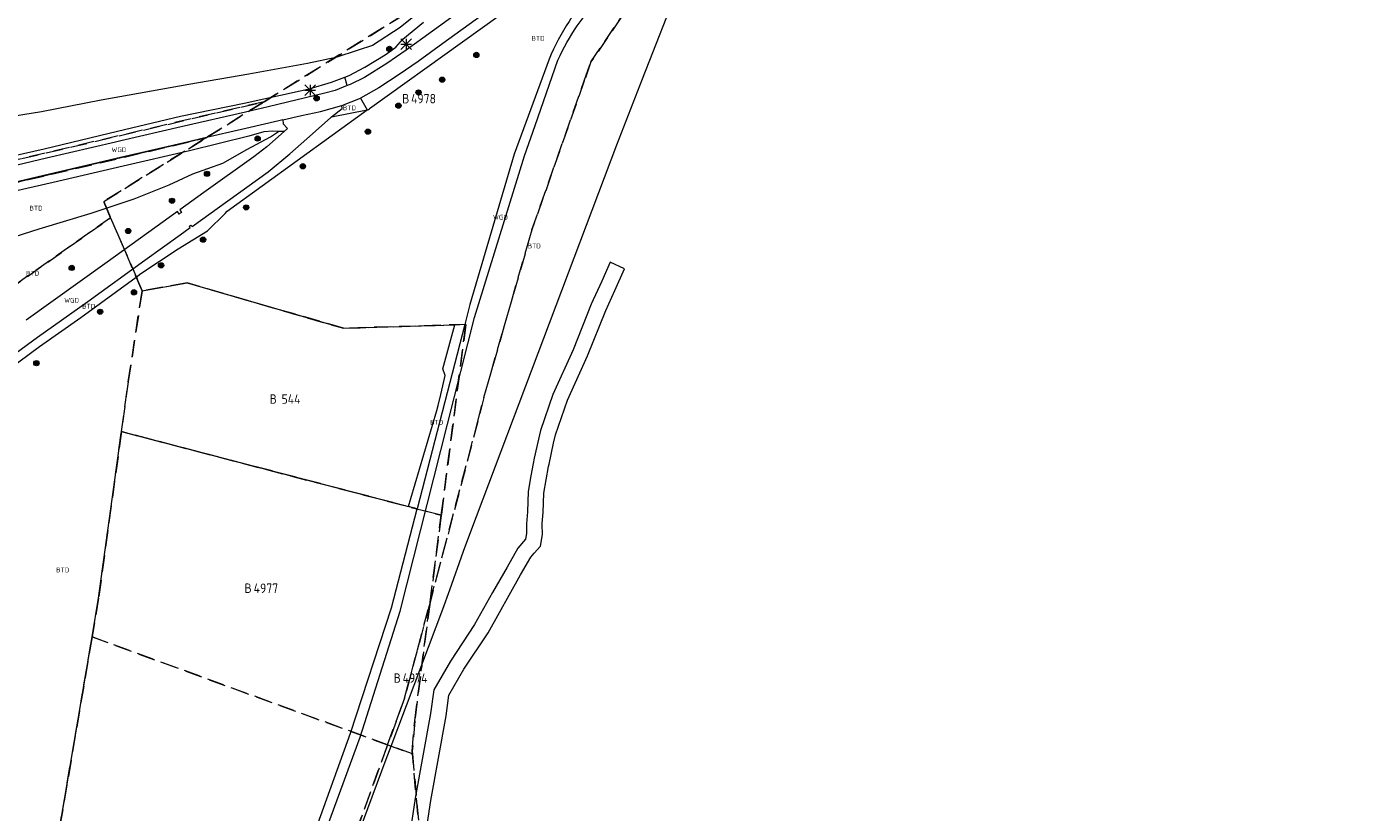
# Model space of a CAD drawing. Header units: metres. Extents: x 207644 to 210135, y 370459 to 373417.
# Tile 275 of 279: x 208912 to 209165, y 372626 to 372776. Entities that reach past the tile are written whole.
import ezdxf
from ezdxf.enums import TextEntityAlignment as Align

# ---------------------------------------------------------------- set-up
doc = ezdxf.new("R2010")
doc.units = ezdxf.units.M
doc.linetypes.add('HIDDEN2', pattern=[4.7625, 3.175, -1.5875])
for name, color, linetype in [('BTD', 7, 'Continuous'), ('KAD_perceelnummer', 212, 'Continuous'), ('KAD_sectie', 212, 'Continuous'), ('KAD_Vastgesteld_Perceel', 212, 'Continuous'), ('WGD', 7, 'Continuous')]:
    doc.layers.add(name, color=color, linetype=linetype)
for name, color, linetype, lineweight in [('GMV', 7, 'Continuous', 25), ('Q21_lantaarnpaal', 1, 'Continuous', 0), ('Q26_boom', 72, 'Continuous', 0)]:
    doc.layers.add(name, color=color, linetype=linetype, lineweight=lineweight)
doc.styles.add('ISO', font='isocpeur.ttf', dxfattribs={"height": 1})
doc.styles.add('ISOCP', font='ISOCP.shx', dxfattribs={"height": 1.8})

# ---------------------------------------------------------------- blocks, each defined once
blk = doc.blocks.new('ACMAP_ANN_TEMPLATE_Vastgesteld_Perceelnummer')
at = {"layer": 'KAD_perceelnummer', "style": 'ISOCP'}
blk.add_attdef('Perceelnummer', text='', height=1.8, dxfattribs=at).set_placement((0, 0), align=Align.MIDDLE)
at = {"layer": 'KAD_sectie', "style": 'ISOCP'}
blk.add_attdef('sectie', text='', height=1.8, dxfattribs=at).set_placement((-2.7, 0), align=Align.MIDDLE_RIGHT)
blk = doc.blocks.new('Q21')
for p, q in [((-1, 1), (0, 0)), ((-1, 0), (0, 0)), ((-1, -1), (0, 0)), ((0, 1), (0, 0)), ((0, 0), (1, 1)), ((0, 0), (1, 0)), ((0, 0), (0, -1)), ((0, 0), (1, -1))]:
    blk.add_line(p, q)
blk = doc.blocks.new('Q26')
blk.add_hatch(color=256).paths.add_polyline_path([(-0.45, -0.01, 1), (0.55, -0.01, 1)])
blk.add_circle((0.05, -0.01), 0.5)

msp = doc.modelspace()

# ---------------------------------------------------------------- linework, layer by layer
at = {"layer": 'GMV', "color": 253, "linetype": 'Continuous', "lineweight": 13}
for points in [[(209013.104, 372785.497), (208977.592, 372760.018)], [(209029.711, 372765.764), (209036.882, 372784.123)], [(208995.585, 372779.165), (208987.793, 372773.537)], [(208987.002, 372778.375), (208983.484, 372775.558)], [(208983.992, 372773.345), (208987.899, 372776.574)], [(208998.924, 372777.761), (208991.602, 372772.462)], [(208983.484, 372775.558), (208978.194, 372772.08)], [(208987.793, 372773.537), (208984.646, 372771.241)], [(208975.443, 372771.206), (208971.191, 372769.795)], [(208978.194, 372772.08), (208975.443, 372771.206)], [(208980.639, 372770.332), (208982.659, 372771.822)], [(208984.646, 372771.241), (208980.925, 372768.675)], [(208982.659, 372771.822), (208983.992, 372773.345)], [(208991.602, 372772.462), (208986.883, 372769.043)], [(208965.818, 372768.687), (208954.633, 372766.663)], [(208971.191, 372769.795), (208965.818, 372768.687)], [(208980.925, 372768.675), (208976.677, 372766.04)], [(208976.744, 372767.972), (208980.639, 372770.332)], [(208986.883, 372769.043), (208983.285, 372766.561)], [(209011.878, 372769.532), (209005.203, 372751.411)], [(209009.231, 372756.877), (209013.572, 372769.337)], [(208954.633, 372766.663), (208943.193, 372764.707)], [(208970.356, 372765.15), (208972.937, 372766.067)], [(208972.937, 372766.067), (208973.777, 372766.366)], [(208973.381, 372764.464), (208972.937, 372766.067)], [(208973.777, 372766.366), (208976.744, 372767.972)], [(208976.677, 372766.04), (208973.924, 372764.678)], [(208983.285, 372766.561), (208979.42, 372764.052)], [(208943.193, 372764.707), (208926.416, 372761.69)], [(208953.694, 372761.148), (208964.425, 372763.498)], [(208964.425, 372763.498), (208966.1, 372763.821)], [(208966.1, 372763.821), (208970.356, 372765.15)], [(208971.091, 372763.56), (208969.111, 372763.022)], [(208973.381, 372764.464), (208971.091, 372763.56)], [(208973.924, 372764.678), (208973.381, 372764.464)], [(208979.42, 372764.052), (208975.883, 372762.101)], [(209024.8, 372753.19), (209029.711, 372765.764)], [(208926.416, 372761.69), (208915.085, 372759.48)], [(208941.581, 372758.632), (208953.694, 372761.148)], [(208969.111, 372763.022), (208958.311, 372760.449)], [(208972.369, 372760.668), (208975.883, 372762.101)], [(208975.883, 372762.101), (208977.199, 372759.849)], [(208915.085, 372759.48), (208904.312, 372757.74)], [(208929.559, 372755.772), (208941.581, 372758.632)], [(208954.001, 372759.429), (208941.719, 372756.607)], [(208950.451, 372740.526), (208977.199, 372759.849)], [(208958.311, 372760.449), (208954.001, 372759.429)], [(208961.102, 372757.952), (208964.654, 372758.792)], [(208964.654, 372758.792), (208968.309, 372759.549)], [(208966.73, 372755.281), (208970.228, 372758.405)], [(208968.309, 372759.549), (208972.352, 372760.658)], [(208970.228, 372758.405), (208970.392, 372758.535)], [(208970.392, 372758.535), (208972.396, 372760.12)], [(208970.392, 372758.535), (208977.199, 372759.849)], [(208972.352, 372760.658), (208972.369, 372760.668)], [(208972.396, 372760.12), (208972.369, 372760.668)], [(208915.539, 372752.394), (208929.559, 372755.772)], [(208941.719, 372756.607), (208930.194, 372753.935)], [(208954.005, 372756.268), (208945.712, 372754.354)], [(208960.349, 372757.773), (208954.005, 372756.268)], [(208959.155, 372755.801), (208957.484, 372755.678)], [(208960.236, 372755.748), (208959.155, 372755.801)], [(208961.102, 372757.952), (208960.349, 372757.773)], [(208961.102, 372757.952), (208961.18, 372757.174)], [(208961.18, 372757.174), (208961.988, 372756.289)], [(208961.988, 372756.289), (208961.316, 372755.695)], [(209007.214, 372751.089), (209009.231, 372756.877)], [(208929.177, 372753.699), (208916.008, 372750.649)], [(208930.194, 372753.935), (208929.177, 372753.699)], [(208942.841, 372753.691), (208930.138, 372750.737)], [(208945.712, 372754.354), (208942.841, 372753.691)], [(208954.638, 372754.837), (208943.307, 372752.042)], [(208954.218, 372752.312), (208958.726, 372754.717)], [(208957.484, 372755.678), (208954.638, 372754.837)], [(208961.316, 372755.695), (208958.01, 372752.774)], [(208958.726, 372754.717), (208960.236, 372755.748)], [(208961.316, 372755.695), (208960.236, 372755.748)], [(208962.449, 372751.444), (208966.73, 372755.281)], [(208903.094, 372749.612), (208915.539, 372752.394)], [(208930.138, 372750.737), (208916.618, 372747.614)], [(208943.307, 372752.042), (208930.612, 372749.131)], [(208955.537, 372750.915), (208946.043, 372744.087)], [(208949.642, 372749.687), (208954.218, 372752.312)], [(208958.01, 372752.774), (208955.537, 372750.915)], [(208958.275, 372748.056), (208962.449, 372751.444)], [(209005.203, 372751.411), (208996.768, 372722.738)], [(208996.97, 372679.499), (209024.8, 372753.19)], [(208997.654, 372720.281), (209007.214, 372751.089)], [(208916.008, 372750.649), (208903.416, 372747.669)], [(208930.612, 372749.131), (208917.276, 372745.983)], [(208943.941, 372747.648), (208949.642, 372749.687)], [(208916.618, 372747.614), (208903.636, 372744.563)], [(208917.276, 372745.983), (208904.094, 372742.983)], [(208939.438, 372745.583), (208943.941, 372747.648)], [(208950.583, 372742.526), (208958.275, 372748.056)], [(208932.734, 372742.89), (208939.438, 372745.583)], [(208946.043, 372744.087), (208941.452, 372740.77)], [(208924.563, 372740.174), (208932.734, 372742.89)], [(208941.452, 372740.77), (208941.759, 372740.29)], [(208943.773, 372737.616), (208950.583, 372742.526)], [(208914.605, 372737.156), (208924.563, 372740.174)], [(208940.983, 372740.448), (208935.505, 372736.507)], [(208941.306, 372739.954), (208940.983, 372740.448)], [(208941.538, 372740.126), (208941.306, 372739.954)], [(208941.759, 372740.29), (208941.538, 372740.126)], [(208946.701, 372736.765), (208950.123, 372740.062)], [(208950.123, 372740.062), (208950.451, 372740.526)], [(208906.812, 372734.672), (208914.605, 372737.156)], [(208935.505, 372736.507), (208927.148, 372730.514)], [(208934.802, 372731.202), (208941.51, 372735.991)], [(208941.133, 372733.378), (208946.701, 372736.765)], [(208941.51, 372735.991), (208943.39, 372737.421)], [(208943.213, 372737.623), (208943.352, 372737.73)], [(208943.39, 372737.421), (208943.213, 372737.623)], [(208943.352, 372737.73), (208943.565, 372737.892)], [(208943.565, 372737.892), (208943.773, 372737.616)], [(208934.03, 372728.624), (208941.133, 372733.378)], [(208927.148, 372730.514), (208912.131, 372719.767)], [(208923.924, 372723.337), (208934.802, 372731.202)], [(209023.543, 372730.791), (209021.907, 372727.173)], [(209026.276, 372729.555), (209023.543, 372730.791)], [(208922.536, 372720.286), (208933.13, 372727.971)], [(208933.13, 372727.971), (208934.03, 372728.624)], [(208933.13, 372727.971), (208934.261, 372725.35)], [(209024.391, 372725.386), (209026.276, 372729.555)], [(208934.261, 372725.35), (208942.869, 372726.877)], [(208942.869, 372726.877), (208972.666, 372718.207)], [(209021.907, 372727.173), (209019.925, 372722.791)], [(208914.304, 372716.515), (208923.924, 372723.337)], [(209022.687, 372721.616), (209024.391, 372725.386)], [(208996.768, 372722.738), (208995.782, 372718.927)], [(209019.925, 372722.791), (209016.47, 372714.131)], [(209019.23, 372712.953), (209022.687, 372721.616)], [(208914.671, 372714.754), (208922.536, 372720.286)], [(208972.666, 372718.207), (208993.875, 372718.868)], [(208983.461, 372664.279), (208997.654, 372720.281)], [(208995.782, 372718.927), (208986.689, 372683.782)], [(208991.601, 372710.454), (208993.875, 372718.868)], [(208995.782, 372718.927), (208993.875, 372718.868)], [(208904.183, 372709.171), (208914.304, 372716.515)], [(208906.729, 372708.9), (208914.671, 372714.754)], [(209016.47, 372714.131), (209012.584, 372705.592)], [(209015.374, 372704.481), (209019.23, 372712.953)], [(208992.034, 372709.238), (208991.601, 372710.454)], [(208991.62, 372707.264), (208992.034, 372709.238)], [(208990.707, 372703.491), (208991.231, 372705.6)], [(208991.231, 372705.6), (208991.62, 372707.264)], [(209012.584, 372705.592), (209010.215, 372698.698)], [(208990.462, 372702.516), (208990.707, 372703.491)], [(209013.107, 372697.883), (209015.374, 372704.481)], [(208985.495, 372685.735), (208990.462, 372702.516)], [(208925.948, 372666.733), (208930.306, 372698.517)], [(208930.306, 372698.517), (208985.064, 372684.207)], [(209010.041, 372697.913), (209009.051, 372693.449)], [(209010.215, 372698.698), (209010.041, 372697.913)], [(209012.751, 372696.278), (209013.107, 372697.883)], [(209011.87, 372692.302), (209012.751, 372696.278)], [(209009.051, 372693.449), (209008.833, 372692.464)], [(209008.406, 372690.065), (209007.878, 372687.099)], [(209008.833, 372692.464), (209008.406, 372690.065)], [(209010.87, 372686.787), (209011.776, 372691.877)], [(209011.776, 372691.877), (209011.87, 372692.302)], [(208985.064, 372684.207), (208985.495, 372685.735)], [(209007.878, 372687.099), (209007.755, 372683.237)], [(209010.751, 372683.065), (209010.87, 372686.787)], [(208981.81, 372664.925), (208986.689, 372683.782)], [(208986.689, 372683.782), (208985.064, 372684.207)], [(209007.755, 372683.237), (209007.564, 372680.922)], [(209010.579, 372680.99), (209010.751, 372683.065)], [(209007.564, 372680.922), (209007.588, 372679.121)], [(209010.565, 372680.818), (209010.579, 372680.99)], [(209010.592, 372678.892), (209010.565, 372680.818)], [(208995.57, 372675.739), (208996.97, 372679.499)], [(209007.404, 372678.022), (209005.924, 372676.294)], [(209007.588, 372679.121), (209007.404, 372678.022)], [(209010.225, 372676.704), (209010.592, 372678.892)], [(208992.947, 372668.346), (208995.57, 372675.739)], [(209005.924, 372676.294), (209003.851, 372672.698)], [(209008.384, 372674.554), (209009.063, 372675.347)], [(209009.063, 372675.347), (209010.225, 372676.704)], [(209003.851, 372672.698), (209001.112, 372667.843)], [(209006.457, 372671.212), (209008.384, 372674.554)], [(209000.23, 372660.174), (209006.457, 372671.212)], [(208991.64, 372664.662), (208992.947, 372668.346)], [(209001.112, 372667.843), (208997.667, 372661.737)], [(208924.702, 372659.376), (208925.948, 372666.733)], [(208974.022, 372641.061), (208981.81, 372664.925)], [(208987.617, 372654.043), (208991.64, 372664.662)], [(208975.862, 372640.274), (208983.461, 372664.279)], [(208997.667, 372661.737), (208993.091, 372654.781)], [(208995.643, 372653.201), (209000.23, 372660.174)], [(208916.769, 372612.698), (208924.702, 372659.376)], [(208993.091, 372654.781), (208989.892, 372649.283)], [(208981.753, 372638.563), (208987.617, 372654.043)], [(208992.785, 372648.29), (208995.643, 372653.201)], [(208989.892, 372649.283), (208989.289, 372644.801)], [(208992.253, 372644.332), (208992.785, 372648.29)], [(208989.289, 372644.801), (208986.347, 372628.658)], [(208989.306, 372628.165), (208992.253, 372644.332)], [(208950.295, 372575.289), (208974.022, 372641.061)], [(208956.709, 372588.172), (208975.862, 372640.274)], [(208980.804, 372636.059), (208981.753, 372638.563)], [(208972.986, 372615.051), (208980.804, 372636.059)], [(208986.347, 372628.658), (208985.127, 372620.569)], [(208988.103, 372620.182), (208989.306, 372628.165)]]:
    msp.add_lwpolyline(points, dxfattribs=at)
for points in [[(209020.716, 372783.085, 0.0910601), (209011.878, 372769.532)], [(209013.572, 372769.337, -0.0829145), (209021.98, 372781.71)], [(208977.199, 372759.849, 0.1098848), (208977.592, 372760.018)]]:
    msp.add_lwpolyline(points, format="xyb", dxfattribs=at)
at = {"layer": 'KAD_Vastgesteld_Perceel', "color": 253, "linetype": 'HIDDEN2', "lineweight": 13}
for points in [[(209008.377, 372793.037), (208957.519, 372761.393), (208841.771, 372734.254), (208841.708, 372734.522), (208840.617, 372734.264), (208837.01, 372732.87), (208836.93, 372733.085), (208828.223, 372731.051), (208819.551, 372729.025), (208819.1, 372730.917), (208820.351, 372739.882), (208816.475, 372755.999), (208812.231, 372774.058), (208809.704, 372773.639), (208808.316, 372782.424), (208919.956, 372873.681), (208976.63, 372825.169), (208990.393, 372814.192), (208997.693, 372806.186), (209008.377, 372793.037)], [(208829.364, 372726.204), (208829.193, 372726.931), (208828.394, 372730.326), (208828.223, 372731.051), (208836.93, 372733.085), (208837.01, 372732.87), (208840.617, 372734.264), (208841.708, 372734.522), (208841.771, 372734.254), (208957.519, 372761.393), (208946.413, 372754.483), (208842.775, 372730.158), (208843.022, 372729.075), (208841.935, 372728.822), (208838.031, 372728.463), (208838.061, 372728.235), (208829.364, 372726.204)], [(208934.261, 372725.35), (208942.869, 372726.877), (208972.666, 372718.207), (208995.992, 372718.934), (208991.309, 372682.575), (208930.306, 372698.517), (208931.606, 372708.008), (208934.261, 372725.35)], [(208989.164, 372665.997), (208984.32, 372647.728), (208981.086, 372638.807), (208924.702, 372659.376), (208925.948, 372666.733), (208930.306, 372698.517), (208991.309, 372682.575), (208989.164, 372665.997)], [(208981.086, 372638.807), (208984.32, 372647.728), (208989.164, 372665.997), (208986.24, 372643.403), (208985.785, 372637.592), (208985.83, 372637.076), (208981.086, 372638.807)], [(208963.665, 372590.749), (208963.128, 372589.265), (208962.116, 372586.472), (208951.519, 372555.84), (208944.92, 372537.733), (208939.622, 372538.861), (208935.49, 372539.741), (208930.002, 372540.91), (208907.109, 372547.159), (208891.649, 372554.343), (208907.124, 372590.579), (208916.702, 372612.543), (208916.769, 372612.698), (208924.702, 372659.376), (208981.086, 372638.807), (208963.665, 372590.749)], [(208981.086, 372638.807), (208985.83, 372637.076), (208991.003, 372578.062), (208963.665, 372590.749), (208981.086, 372638.807)]]:
    msp.add_lwpolyline(points, close=True, dxfattribs=at)
for points in [[(208991.003, 372578.062), (208985.83, 372637.076), (208985.785, 372637.592), (208986.24, 372643.403), (208989.164, 372665.997), (208998.3, 372700.457), (208999.42, 372705.021), (209008.602, 372736.963), (209018.593, 372765.406), (209019.85, 372768.968), (209025.695, 372777.562), (209032.663, 372783.593), (209041.008, 372789.486), (209084.221, 372815.149), (209100.316, 372827.919), (209131.412, 372840.709), (209138.753, 372843.477), (209149.075, 372845.776), (209161.334, 372847.458), (209171.008, 372848.585)], [(209025.695, 372777.562), (209019.85, 372768.968), (209018.593, 372765.406), (209008.602, 372736.963), (208999.42, 372705.021), (208998.3, 372700.457), (208989.164, 372665.997), (208991.309, 372682.575), (208995.992, 372718.934), (208972.666, 372718.207), (208942.869, 372726.877), (208934.261, 372725.35), (208934.261, 372725.35), (208928.25, 372739.28), (208926.922, 372742.356), (208946.413, 372754.483), (208957.519, 372761.393), (209008.377, 372793.037)], [(208842.775, 372730.158), (208946.413, 372754.483), (208926.922, 372742.356), (208928.25, 372739.28), (208865.638, 372695.187)], [(208862.195, 372616.402), (208855.079, 372628.855), (208853.656, 372632.947), (208850.81, 372642.019), (208850.454, 372643.442), (208846.362, 372645.221), (208845.087, 372650.173), (208845.48, 372654.542), (208853.418, 372664.857), (208863.367, 372676.028), (208871.1, 372685.855), (208869.51, 372688.791), (208868.239, 372689.337), (208865.638, 372695.187), (208928.25, 372739.28), (208934.261, 372725.35), (208931.606, 372708.008), (208930.306, 372698.517), (208925.948, 372666.733), (208924.702, 372659.376), (208916.769, 372612.698)]]:
    msp.add_lwpolyline(points, dxfattribs=at)

# ---------------------------------------------------------------- block references
ref = msp.add_blockref('ACMAP_ANN_TEMPLATE_Vastgesteld_Perceelnummer', (208987.926, 372761.98), dxfattribs=at)
ref.add_attrib('Perceelnummer', '4978', dxfattribs={"layer": 'KAD_perceelnummer', "lineweight": 13, "height": 1.8, "style": 'ISOCP'}).set_placement((208987.926, 372761.98), align=Align.MIDDLE)
ref.add_attrib('sectie', 'B', dxfattribs={"layer": 'KAD_sectie', "lineweight": 13, "height": 1.8, "style": 'ISOCP'}).set_placement((208985.226, 372761.98), align=Align.MIDDLE_RIGHT)
ref = msp.add_blockref('ACMAP_ANN_TEMPLATE_Vastgesteld_Perceelnummer', (208962.659, 372704.726), dxfattribs=at)
ref.add_attrib('Perceelnummer', '544', dxfattribs={"layer": 'KAD_perceelnummer', "lineweight": 13, "height": 1.8, "style": 'ISOCP'}).set_placement((208962.659, 372704.726), align=Align.MIDDLE)
ref.add_attrib('sectie', 'B', dxfattribs={"layer": 'KAD_sectie', "lineweight": 13, "height": 1.8, "style": 'ISOCP'}).set_placement((208959.959, 372704.726), align=Align.MIDDLE_RIGHT)
ref = msp.add_blockref('ACMAP_ANN_TEMPLATE_Vastgesteld_Perceelnummer', (208957.861, 372668.662), dxfattribs=at)
ref.add_attrib('Perceelnummer', '4977', dxfattribs={"layer": 'KAD_perceelnummer', "lineweight": 13, "height": 1.8, "style": 'ISOCP'}).set_placement((208957.861, 372668.662), align=Align.MIDDLE)
ref.add_attrib('sectie', 'B', dxfattribs={"layer": 'KAD_sectie', "lineweight": 13, "height": 1.8, "style": 'ISOCP'}).set_placement((208955.161, 372668.662), align=Align.MIDDLE_RIGHT)
ref = msp.add_blockref('ACMAP_ANN_TEMPLATE_Vastgesteld_Perceelnummer', (208986.311, 372651.537), dxfattribs=at)
ref.add_attrib('Perceelnummer', '4974', dxfattribs={"layer": 'KAD_perceelnummer', "lineweight": 13, "height": 1.8, "style": 'ISOCP'}).set_placement((208986.311, 372651.537), align=Align.MIDDLE)
ref.add_attrib('sectie', 'B', dxfattribs={"layer": 'KAD_sectie', "lineweight": 13, "height": 1.8, "style": 'ISOCP'}).set_placement((208983.611, 372651.537), align=Align.MIDDLE_RIGHT)
at = {"layer": 'Q21_lantaarnpaal', "color": 253}
for p in [(208984.619, 372772.375), (208966.313, 372763.584)]:
    msp.add_blockref('Q21', p, dxfattribs=at)
at = {"layer": 'Q26_boom', "color": 253}
for p in [(208981.361, 372771.467), (208997.955, 372770.325), (208991.433, 372765.606), (208986.933, 372763.178), (208967.482, 372762.044), (208983.083, 372760.653), (208977.272, 372755.698), (208956.236, 372754.383), (208964.858, 372749.1), (208946.587, 372747.655), (208939.909, 372742.525), (208954.06, 372741.252), (208931.551, 372736.766), (208945.831, 372735.124), (208937.817, 372730.213), (208920.769, 372729.725), (208932.648, 372725.086), (208926.196, 372721.365), (208914.041, 372711.569)]:
    msp.add_blockref('Q26', p, dxfattribs=at)

# ---------------------------------------------------------------- texts
at = {"layer": 'BTD', "color": 253, "linetype": 'Continuous', "lineweight": 13, "style": 'ISO'}
for p in [(209009.779, 372773.473), (208973.796, 372760.221), (208914.03, 372741.109), (209009.042, 372733.9), (208913.353, 372728.7), (208924.064, 372722.416), (208990.423, 372700.299), (208919.1, 372672.142)]:
    msp.add_text('BTD', height=0.9, dxfattribs=at).set_placement(p, align=Align.MIDDLE_CENTER)
at = {"layer": 'WGD', "color": 253, "linetype": 'Continuous', "lineweight": 13, "style": 'ISO'}
for p in [(208929.822, 372752.257), (209002.597, 372739.381), (208920.805, 372723.55)]:
    msp.add_text('WGD', height=0.9, dxfattribs=at).set_placement(p, align=Align.MIDDLE_CENTER)

doc.saveas('drawing.dxf')
